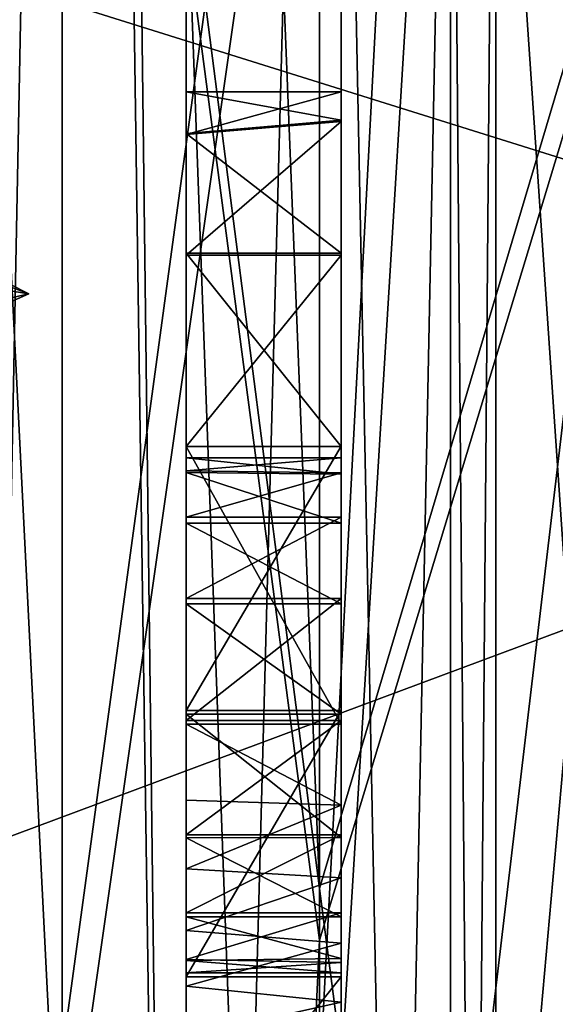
# Model space of a CAD drawing. Header units: millimetres. Extents: x -50 to 50, y -22 to 96.
# Tile 251 of 374: x 23.46 to 25.19, y -5.61 to -2.43. Entities that reach past the tile are written whole.
import ezdxf

# ---------------------------------------------------------------- set-up
doc = ezdxf.new("R2010")
doc.units = ezdxf.units.MM
doc.header["$LTSCALE"] = 65.185185
for name, color, linetype in [('1090', 7, 'CONTINUOUS'), ('1231', 7, 'CONTINUOUS'), ('1233', 7, 'CONTINUOUS'), ('1235', 7, 'CONTINUOUS'), ('1238', 7, 'CONTINUOUS'), ('1243', 7, 'CONTINUOUS'), ('1282', 7, 'CONTINUOUS'), ('1288', 7, 'CONTINUOUS'), ('1289', 7, 'CONTINUOUS'), ('1298', 7, 'CONTINUOUS'), ('1304', 7, 'CONTINUOUS'), ('1350', 7, 'CONTINUOUS'), ('1351', 7, 'CONTINUOUS'), ('27', 7, 'CONTINUOUS'), ('28', 7, 'CONTINUOUS'), ('29', 7, 'CONTINUOUS'), ('3135', 7, 'CONTINUOUS'), ('3136', 7, 'CONTINUOUS'), ('3281', 7, 'CONTINUOUS'), ('3282', 7, 'CONTINUOUS'), ('43', 7, 'CONTINUOUS'), ('465', 7, 'CONTINUOUS'), ('469', 7, 'CONTINUOUS'), ('488', 7, 'CONTINUOUS'), ('540', 7, 'CONTINUOUS'), ('541', 7, 'CONTINUOUS'), ('542', 7, 'CONTINUOUS'), ('544', 7, 'CONTINUOUS'), ('545', 7, 'CONTINUOUS'), ('546', 7, 'CONTINUOUS'), ('547', 7, 'CONTINUOUS'), ('548', 7, 'CONTINUOUS'), ('549', 7, 'CONTINUOUS'), ('550', 7, 'CONTINUOUS'), ('551', 7, 'CONTINUOUS'), ('552', 7, 'CONTINUOUS'), ('553', 7, 'CONTINUOUS'), ('554', 7, 'CONTINUOUS'), ('72', 7, 'CONTINUOUS')]:
    doc.layers.add(name, color=color, linetype=linetype)

msp = doc.modelspace()

# ---------------------------------------------------------------- linework, layer by layer
at = {"layer": '1090', "color": 3, "linetype": 'CONTINUOUS'}
for points in [[(24, -3.888, -24.3177), (24, -3.8462, -23.2862), (24, -5.5081, -23.5631), (24, -3.888, -24.3177)], [(24, -5.5081, -23.5631), (24, -3.8462, -23.2862), (24, -5.4678, -22.5284), (24, -5.5081, -23.5631)], [(24, -5.4678, -22.5284), (24, -3.8462, -23.2862), (24, -3.8936, -22.3039), (24, -5.4678, -22.5284)], [(24, -4.0377, -25.0173), (24, -3.888, -24.3177), (24, -5.4643, -24.4448), (24, -4.0377, -25.0173)], [(24, -3.888, -24.3177), (24, -5.5081, -23.5631), (24, -5.4643, -24.4448), (24, -3.888, -24.3177)], [(24, -5.3272, -21.8042), (24, -5.4678, -22.5284), (24, -3.8936, -22.3039), (24, -5.3272, -21.8042)], [(24, -4.0571, -21.6929), (24, -5.3272, -21.8042), (24, -3.8936, -22.3039), (24, -4.0571, -21.6929)], [(24, -4.2999, -25.3483), (24, -4.0377, -25.0173), (24, -5.3142, -25.0569), (24, -4.2999, -25.3483)], [(24, -5.3142, -25.0569), (24, -4.0377, -25.0173), (24, -5.4643, -24.4448), (24, -5.3142, -25.0569)], [(24, -5.072, -21.4558), (24, -5.3272, -21.8042), (24, -4.0571, -21.6929), (24, -5.072, -21.4558)], [(24, -5.072, -21.4558), (24, -4.0571, -21.6929), (24, -4.3175, -21.43), (24, -5.072, -21.4558)], [(24, -4.6935, -25.4572), (24, -4.2999, -25.3483), (24, -5.0621, -25.3573), (24, -4.6935, -25.4572)], [(24, -4.2999, -25.3483), (24, -5.3142, -25.0569), (24, -5.0621, -25.3573), (24, -4.2999, -25.3483)], [(24, -4.6731, -21.3432), (24, -5.072, -21.4558), (24, -4.3175, -21.43), (24, -4.6731, -21.3432)]]:
    msp.add_3dface(points, dxfattribs=at)
at = {"layer": '1231', "color": 7, "linetype": 'CONTINUOUS', "true_color": 0xe0f2ff}
for points in [[(24, 26.5, -50), (24, -14, -50), (23.5, 20.5, -50), (24, 26.5, -50)], [(23.5, 20.5, -50), (24, -14, -50), (16.4697, 0, -50), (23.5, 20.5, -50)], [(16.4697, 0, -50), (24, -14, -50), (10.6231, -11.2872, -50), (16.4697, 0, -50)]]:
    msp.add_3dface(points, dxfattribs=at)
at = {"layer": '1233', "color": 7, "linetype": 'CONTINUOUS', "true_color": 0xe0f2ff}
for points in [[(23.5, 26.5, 50), (23.5, 20.5, 50), (24, -14, 50), (23.5, 26.5, 50)], [(24, 26.5, 50), (23.5, 26.5, 50), (24, -14, 50), (24, 26.5, 50)], [(24, -14, 50), (19.5, 21.5, 50), (16.4697, 0, 50), (24, -14, 50)], [(19.7929, 20.7929, 50), (19.5, 21.5, 50), (24, -14, 50), (19.7929, 20.7929, 50)], [(20.5, 20.5, 50), (19.7929, 20.7929, 50), (24, -14, 50), (20.5, 20.5, 50)], [(23.5, 20.5, 50), (20.5, 20.5, 50), (24, -14, 50), (23.5, 20.5, 50)], [(24, -14, 50), (16.4697, 0, 50), (15.7843, -0.2718, 50), (24, -14, 50)], [(15.4715, -0.9394, 50), (24, -14, 50), (15.7843, -0.2718, 50), (15.4715, -0.9394, 50)], [(10.6231, -11.2872, 50), (24, -14, 50), (15.4715, -0.9394, 50), (10.6231, -11.2872, 50)]]:
    msp.add_3dface(points, dxfattribs=at)
at = {"layer": '1235', "color": 7, "linetype": 'CONTINUOUS', "true_color": 0xe0f2ff}
for points in [[(24, -14, -50), (24, 26.5, -50), (25.0895, 26.5, -49.9002), (24, -14, -50)], [(26.1429, 21, -49.6043), (24, -14, -50), (26.1429, 26.5, -49.6043), (26.1429, 21, -49.6043)], [(26.1429, 26.5, -49.6043), (24, -14, -50), (25.0895, 26.5, -49.9002), (26.1429, 26.5, -49.6043)], [(28.1441, 21, -48.3389), (24, -14, -50), (26.1429, 21, -49.6043), (28.1441, 21, -48.3389)], [(24, -14, -50), (28.1441, 21, -48.3389), (28.2426, -14, -48.2426), (24, -14, -50)]]:
    msp.add_3dface(points, dxfattribs=at)
at = {"layer": '1238', "color": 7, "linetype": 'CONTINUOUS', "true_color": 0xe0f2ff}
for points in [[(24, 26.5, 50), (24, -14, 50), (28.2426, -14, 48.2426), (24, 26.5, 50)], [(25.0895, 26.5, 49.9002), (24, 26.5, 50), (28.2426, -14, 48.2426), (25.0895, 26.5, 49.9002)], [(26.1429, 20.5, 49.6043), (25.0895, 26.5, 49.9002), (28.2426, -14, 48.2426), (26.1429, 20.5, 49.6043)]]:
    msp.add_3dface(points, dxfattribs=at)
at = {"layer": '1243', "color": 7, "linetype": 'CONTINUOUS', "true_color": 0xe0f2ff}
for points in [[(25, -12.7044, -12.0353), (25, 0, -18.473), (25, 23, -38), (25, -12.7044, -12.0353)], [(25, 5, -38), (25, -12.7044, -12.0353), (25, 23, -38), (25, 5, -38)], [(25, 5, 38), (25, 0, 18.473), (25, -17.5, 38.5), (25, 5, 38)], [(25, 0, -38.5), (25, -12.7044, -12.0353), (25, 5, -38), (25, 0, -38.5)], [(25, 0, 38.5), (25, 5, 38), (25, -17.5, 38.5), (25, 0, 38.5)], [(25, -17.5, 38.5), (25, 0, 18.473), (25, -0.2741, 17.7852), (25, -17.5, 38.5)], [(25, -12.7044, -12.0353), (25, -0.9459, -17.4744), (25, 0, -18.473), (25, -12.7044, -12.0353)], [(25, -17.5, -38.5), (25, -12.7044, -12.0353), (25, 0, -38.5), (25, -17.5, -38.5)], [(25, -0.9459, 17.4744), (25, -17.5, 38.5), (25, -0.2741, 17.7852), (25, -0.9459, 17.4744)], [(25, -12.7044, 12.0353), (25, -17.5, 38.5), (25, -0.9459, 17.4744), (25, -12.7044, 12.0353)]]:
    msp.add_3dface(points, dxfattribs=at)
at = {"layer": '1282', "color": 7, "linetype": 'CONTINUOUS', "true_color": 0xe0f2ff}
for points in [[(25, -0.9459, -17.4744), (25, -12.7044, -12.0353), (25.8, -0.9459, -17.4744), (25, -0.9459, -17.4744)], [(25, -12.7044, -12.0353), (25.8, -12.7046, -12.035), (25.8, -0.9459, -17.4744), (25, -12.7044, -12.0353)], [(25, -12.7044, 12.0353), (25, -0.9459, 17.4744), (25.8, -12.7046, 12.035), (25, -12.7044, 12.0353)], [(25, -0.9459, 17.4744), (25.8, -0.9459, 17.4744), (25.8, -12.7046, 12.035), (25, -0.9459, 17.4744)]]:
    msp.add_3dface(points, dxfattribs=at)
at = {"layer": '1288', "color": 7, "linetype": 'CONTINUOUS', "true_color": 0xe0f2ff}
for points in [[(25, 4.5, -39), (22, 4.5, -39), (22, -17.5, -39), (25, 4.5, -39)], [(25, 4.5, -39), (22, -17.5, -39), (24.5, 0, -39), (25, 4.5, -39)], [(24.5, 0, -39), (22, -17.5, -39), (24.5, -17.5, -39), (24.5, 0, -39)]]:
    msp.add_3dface(points, dxfattribs=at)
at = {"layer": '1289', "color": 7, "linetype": 'CONTINUOUS', "true_color": 0xe0f2ff}
for points in [[(22, -17.5, 39), (22, 4.5, 39), (24.5, -17.5, 39), (22, -17.5, 39)], [(24.5, -17.5, 39), (22, 4.5, 39), (24.5, 0, 39), (24.5, -17.5, 39)]]:
    msp.add_3dface(points, dxfattribs=at)
at = {"layer": '1298', "color": 7, "linetype": 'CONTINUOUS', "true_color": 0xe0f2ff}
for points in [[(23.6, -19.6, -42), (23.1315, 4.5, -43.1313), (23.1314, -19.6, -43.1314), (23.6, -19.6, -42)], [(23.1315, 4.5, -40.8687), (23.6, 4.5, -42), (23.1314, -19.6, -40.8686), (23.1315, 4.5, -40.8687)], [(23.1314, -19.6, -40.8686), (23.6, 4.5, -42), (23.6, -19.6, -42), (23.1314, -19.6, -40.8686)], [(23.6, 4.5, -42), (23.1315, 4.5, -43.1313), (23.6, -19.6, -42), (23.6, 4.5, -42)]]:
    msp.add_3dface(points, dxfattribs=at)
at = {"layer": '1304', "color": 7, "linetype": 'CONTINUOUS', "true_color": 0xe0f2ff}
for points in [[(23.6, -19.6, 42), (23.1314, -19.6, 43.1314), (23.6, 4.5, 42), (23.6, -19.6, 42)], [(23.6, 4.5, 42), (23.1314, -19.6, 43.1314), (23.1315, 4.5, 43.1313), (23.6, 4.5, 42)], [(23.1314, -19.6, 40.8686), (23.6, -19.6, 42), (23.1315, 4.5, 40.8687), (23.1314, -19.6, 40.8686)], [(23.1315, 4.5, 40.8687), (23.6, -19.6, 42), (23.6, 4.5, 42), (23.1315, 4.5, 40.8687)]]:
    msp.add_3dface(points, dxfattribs=at)
at = {"layer": '1350', "color": 7, "linetype": 'CONTINUOUS', "true_color": 0xe0f2ff}
for points in [[(24.5, -17.5, 39), (24.5, 0, 39), (24.8536, 0, 38.8536), (24.5, -17.5, 39)], [(24.5, -17.5, 39), (24.8536, 0, 38.8536), (24.8536, -17.5, 38.8536), (24.5, -17.5, 39)], [(25, 0, 38.5), (25, -17.5, 38.5), (24.8536, -17.5, 38.8536), (25, 0, 38.5)], [(24.8536, 0, 38.8536), (25, 0, 38.5), (24.8536, -17.5, 38.8536), (24.8536, 0, 38.8536)]]:
    msp.add_3dface(points, dxfattribs=at)
at = {"layer": '1351', "color": 7, "linetype": 'CONTINUOUS', "true_color": 0xe0f2ff}
for points in [[(24.5, 0, -39), (24.5, -17.5, -39), (24.8522, -17.5, -38.8549), (24.5, 0, -39)], [(24.5, 0, -39), (24.8522, -17.5, -38.8549), (24.8536, 0, -38.8536), (24.5, 0, -39)], [(24.8522, -17.5, -38.8549), (25, -17.5, -38.5), (24.8536, 0, -38.8536), (24.8522, -17.5, -38.8549)], [(25, -17.5, -38.5), (25, 0, -38.5), (24.8536, 0, -38.8536), (25, -17.5, -38.5)]]:
    msp.add_3dface(points, dxfattribs=at)
at = {"layer": '27', "color": 7, "linetype": 'CONTINUOUS', "true_color": 0xf2c12d}
for points in [[(24, -1.8954, -17.6518), (24, 5.5512, -16.8631), (24.4301, -5.2358, -15.8601), (24, -1.8954, -17.6518)], [(24.4301, -5.2358, -15.8601), (24, 5.5512, -16.8631), (24.4301, 5.2226, -15.8644), (24.4301, -5.2358, -15.8601)], [(25.4738, -1.7288, -16.1614), (24.4301, -5.2358, -15.8601), (24.4301, 5.2226, -15.8644), (25.4738, -1.7288, -16.1614)], [(25.4738, -1.7288, -16.1614), (25.4738, -13.2751, -9.3782), (24.4301, -5.2358, -15.8601), (25.4738, -1.7288, -16.1614)], [(24.4301, -13.6413, -9.6369), (24, -14.5, -10.2436), (24, -1.8954, -17.6518), (24.4301, -13.6413, -9.6369)], [(24.4301, -13.6413, -9.6369), (24, -1.8954, -17.6518), (24.4301, -5.2358, -15.8601), (24.4301, -13.6413, -9.6369)], [(25.4738, -13.2751, -9.3782), (24.4301, -13.6413, -9.6369), (24.4301, -5.2358, -15.8601), (25.4738, -13.2751, -9.3782)]]:
    msp.add_3dface(points, dxfattribs=at)
at = {"layer": '28', "color": 7, "linetype": 'CONTINUOUS', "true_color": 0xf2c12d}
for points in [[(24.4301, -5.4022, 15.8042), (24.4301, 4.8881, 15.9706), (24, -2.1419, 17.6236), (24.4301, -5.4022, 15.8042)], [(25.4738, -1.955, 16.1356), (24.4301, 4.8881, 15.9706), (24.4301, -5.4022, 15.8042), (25.4738, -1.955, 16.1356)], [(25.4738, -13.2751, 9.3782), (25.4738, -1.955, 16.1356), (24.4301, -13.6413, 9.6369), (25.4738, -13.2751, 9.3782)], [(24.4301, -13.6413, 9.6369), (25.4738, -1.955, 16.1356), (24.4301, -5.4022, 15.8042), (24.4301, -13.6413, 9.6369)], [(24, -14.5, 10.2436), (24.4301, -5.4022, 15.8042), (24, -2.1419, 17.6236), (24, -14.5, 10.2436)], [(24, -14.5, 10.2436), (24.4301, -13.6413, 9.6369), (24.4301, -5.4022, 15.8042), (24, -14.5, 10.2436)]]:
    msp.add_3dface(points, dxfattribs=at)
at = {"layer": '29', "color": 7, "linetype": 'CONTINUOUS', "true_color": 0xf2c12d}
for points in [[(24, -14.5, -29), (22.2426, -14.5, -33.2426), (24, 20.5, -29), (24, -14.5, -29)], [(24, 20.5, -29), (22.2426, -14.5, -33.2426), (22.2426, 20.5, -33.2426), (24, 20.5, -29)]]:
    msp.add_3dface(points, dxfattribs=at)
at = {"layer": '3135', "linetype": 'CONTINUOUS'}
for points in [[(22.7071, -2.4081, -42.7071), (23.4991, -2.2944, -42.0524), (23, -2.5332, -42), (22.7071, -2.4081, -42.7071)], [(23.4991, -2.2944, -42.0524), (23.079, -2.4222, -40.958), (23, -2.5332, -42), (23.4991, -2.2944, -42.0524)], [(23.1491, -3.1889, -42.9641), (23.4918, -3.3167, -41.8432), (23, -3.5332, -42), (23.1491, -3.1889, -42.9641)], [(23.4918, -3.3167, -41.8432), (22.9235, -3.4444, -40.818), (22.7071, -3.6582, -41.2929), (23.4918, -3.3167, -41.8432)], [(23, -3.5332, -42), (23.4918, -3.3167, -41.8432), (22.7071, -3.6582, -41.2929), (23, -3.5332, -42)]]:
    msp.add_3dface(points, dxfattribs=at)
at = {"layer": '3136', "linetype": 'CONTINUOUS'}
for points in [[(22.7071, -3.1918, -41.2929), (23.4918, -3.3167, -41.8432), (23, -3.0668, -42), (22.7071, -3.1918, -41.2929)], [(23.4918, -3.3167, -41.8432), (23.1491, -3.1889, -42.9641), (23, -3.0668, -42), (23.4918, -3.3167, -41.8432)], [(22.9235, -3.4444, -40.818), (23.4918, -3.3167, -41.8432), (22.7071, -3.1918, -41.2929), (22.9235, -3.4444, -40.818)]]:
    msp.add_3dface(points, dxfattribs=at)
at = {"layer": '3281', "linetype": 'CONTINUOUS'}
for points in [[(22.7071, -2.4081, 41.2929), (23.4991, -2.2944, 41.9476), (23, -2.5332, 42), (22.7071, -2.4081, 41.2929)], [(23.4991, -2.2944, 41.9476), (23.079, -2.4222, 43.042), (23, -2.5332, 42), (23.4991, -2.2944, 41.9476)], [(23.1491, -3.1889, 41.0359), (23.4918, -3.3167, 42.1568), (23, -3.5332, 42), (23.1491, -3.1889, 41.0359)], [(23.4918, -3.3167, 42.1568), (22.9235, -3.4444, 43.182), (22.7071, -3.6582, 42.7071), (23.4918, -3.3167, 42.1568)], [(23, -3.5332, 42), (23.4918, -3.3167, 42.1568), (22.7071, -3.6582, 42.7071), (23, -3.5332, 42)]]:
    msp.add_3dface(points, dxfattribs=at)
at = {"layer": '3282', "linetype": 'CONTINUOUS'}
for points in [[(22.7071, -3.1918, 42.7071), (23.4918, -3.3167, 42.1568), (23, -3.0668, 42), (22.7071, -3.1918, 42.7071)], [(23.4918, -3.3167, 42.1568), (23.1491, -3.1889, 41.0359), (23, -3.0668, 42), (23.4918, -3.3167, 42.1568)], [(22.9235, -3.4444, 43.182), (23.4918, -3.3167, 42.1568), (22.7071, -3.1918, 42.7071), (22.9235, -3.4444, 43.182)]]:
    msp.add_3dface(points, dxfattribs=at)
at = {"layer": '43', "color": 7, "linetype": 'CONTINUOUS', "true_color": 0xf2c12d}
for points in [[(24, -14.5, -29), (24, 20.5, -29), (24, 9.5224, -26.2963), (24, -14.5, -29)], [(24, -14.5, 19), (24, -2.1419, 17.6236), (24, 20.5, 19), (24, -14.5, 19)], [(24, -14.5, -29), (24, 9.5224, -26.2963), (24, 4.834, -26.4267), (24, -14.5, -29)], [(24, 5.5512, -16.8631), (24, -1.8954, -17.6518), (24, -4.6609, -20.3737), (24, 5.5512, -16.8631)], [(24, 4.8788, -20.3737), (24, 5.5512, -16.8631), (24, -4.6609, -20.3737), (24, 4.8788, -20.3737)], [(24, -1.8136, -20.5), (24, 4.8788, -20.3737), (24, -4.6609, -20.3737), (24, -1.8136, -20.5)], [(24, -14.5, -29), (24, 4.834, -26.4267), (24, 0.1375, -26.4267), (24, -14.5, -29)], [(24, 0.6955, -21.5183), (24, -1.8136, -21.5183), (24, -2.802, -21.9392), (24, 0.6955, -21.5183)], [(24, 0.4162, -21.8167), (24, 0.6955, -21.5183), (24, -2.802, -21.9392), (24, 0.4162, -21.8167)], [(24, 0.0479, -22.113), (24, 0.4162, -21.8167), (24, -2.802, -21.9392), (24, 0.0479, -22.113)], [(24, -14.5, -29), (24, 0.1375, -26.4267), (24, -4.7057, -26.4267), (24, -14.5, -29)], [(24, 0.1375, -26.4267), (24, -0.6847, -26.2923), (24, -4.7057, -26.4267), (24, 0.1375, -26.4267)], [(24, -0.3798, -22.4145), (24, 0.0479, -22.113), (24, -2.665, -23.3554), (24, -0.3798, -22.4145)], [(24, -2.665, -23.3554), (24, 0.0479, -22.113), (24, -2.802, -21.9392), (24, -2.665, -23.3554)], [(24, -1.0707, -22.962), (24, -0.3798, -22.4145), (24, -2.665, -23.3554), (24, -1.0707, -22.962)], [(24, -0.6847, -26.2923), (24, -1.2822, -25.9317), (24, -3.8094, -26.24), (24, -0.6847, -26.2923)], [(24, -4.7057, -26.4267), (24, -0.6847, -26.2923), (24, -3.8094, -26.24), (24, -4.7057, -26.4267)], [(24, -1.5239, -23.4779), (24, -1.0707, -22.962), (24, -2.665, -23.3554), (24, -1.5239, -23.4779)], [(24, -1.2822, -25.9317), (24, -1.679, -25.3687), (24, -3.185, -25.7148), (24, -1.2822, -25.9317)], [(24, -3.8094, -26.24), (24, -1.2822, -25.9317), (24, -3.185, -25.7148), (24, -3.8094, -26.24)], [(24, -1.7452, -23.965), (24, -1.5239, -23.4779), (24, -2.7995, -24.794), (24, -1.7452, -23.965)], [(24, -1.5239, -23.4779), (24, -2.665, -23.3554), (24, -2.7995, -24.794), (24, -1.5239, -23.4779)], [(24, -1.679, -25.3687), (24, -1.8259, -24.5652), (24, -2.7995, -24.794), (24, -1.679, -25.3687)], [(24, -3.185, -25.7148), (24, -1.679, -25.3687), (24, -2.7995, -24.794), (24, -3.185, -25.7148)], [(24, -1.8259, -24.5652), (24, -1.7452, -23.965), (24, -2.7995, -24.794), (24, -1.8259, -24.5652)], [(24, -1.8136, -21.5183), (24, -1.8136, -20.5), (24, -3.1922, -21.0481), (24, -1.8136, -21.5183)], [(24, -3.1922, -21.0481), (24, -1.8136, -20.5), (24, -3.8089, -20.5489), (24, -3.1922, -21.0481)], [(24, -3.8089, -20.5489), (24, -1.8136, -20.5), (24, -4.6609, -20.3737), (24, -3.8089, -20.5489)], [(24, -2.802, -21.9392), (24, -1.8136, -21.5183), (24, -3.1922, -21.0481), (24, -2.802, -21.9392)], [(24, -1.8954, -17.6518), (24, -14.5, -10.2436), (24, -5.5211, -20.5558), (24, -1.8954, -17.6518)], [(24, -4.6609, -20.3737), (24, -1.8954, -17.6518), (24, -5.5211, -20.5558), (24, -4.6609, -20.3737)], [(24, -14.5, 19), (24, -14.5, 10.2436), (24, -2.1419, 17.6236), (24, -14.5, 19)], [(24, -4.9507, -26.4149), (24, -14.5, -29), (24, -4.7057, -26.4267), (24, -4.9507, -26.4149)], [(24, -5.1716, -26.3821), (24, -14.5, -29), (24, -4.9507, -26.4149), (24, -5.1716, -26.3821)], [(24, -5.3707, -26.3298), (24, -14.5, -29), (24, -5.1716, -26.3821), (24, -5.3707, -26.3298)], [(24, -5.551, -26.2596), (24, -14.5, -29), (24, -5.3707, -26.3298), (24, -5.551, -26.2596)], [(24, -5.5211, -20.5558), (24, -14.5, -10.2436), (24, -6.1477, -21.0784), (24, -5.5211, -20.5558)], [(24, -5.7141, -26.1731), (24, -14.5, -29), (24, -5.551, -26.2596), (24, -5.7141, -26.1731)]]:
    msp.add_3dface(points, dxfattribs=at)
at = {"layer": '465', "color": 3, "linetype": 'CONTINUOUS'}
for points in [[(20.3742, -6.2067, 10.5612), (20.346, -1.3555, 12.1747), (33.1946, -5.3787, 11.006), (20.3742, -6.2067, 10.5612)], [(33.1946, -5.3787, 11.006), (20.346, -1.3555, 12.1747), (33.0988, -1.5, 12.1578), (33.1946, -5.3787, 11.006)], [(33.2903, -8.6686, 8.6555), (20.3742, -6.2067, 10.5612), (33.1946, -5.3787, 11.006), (33.2903, -8.6686, 8.6555)]]:
    msp.add_3dface(points, dxfattribs=at)
at = {"layer": '469', "color": 3, "linetype": 'CONTINUOUS'}
for points in [[(20.346, -1.3555, -12.1747), (20.3742, -6.2067, -10.5612), (33, -1.5, -12.1578), (20.346, -1.3555, -12.1747)], [(33, -1.5, -12.1578), (20.3742, -6.2067, -10.5612), (33, -8.0508, -9.233), (33, -1.5, -12.1578)]]:
    msp.add_3dface(points, dxfattribs=at)
at = {"layer": '488', "color": 7, "linetype": 'CONTINUOUS', "true_color": 0x000000}
for points in [[(24.5, -2.7565, -24.5781), (24.5, -2.665, -23.3554), (24.5, -3.8939, -24.3728), (24.5, -2.7565, -24.5781)], [(24.5, -2.665, -23.3554), (24.5, -2.7608, -22.1365), (24.5, -3.8462, -23.2862), (24.5, -2.665, -23.3554)], [(24.5, -2.665, -23.3554), (24.5, -3.8462, -23.2862), (24.5, -3.8939, -24.3728), (24.5, -2.665, -23.3554)], [(24.5, -3.185, -25.7148), (24.5, -2.7565, -24.5781), (24.5, -4.2998, -25.3482), (24.5, -3.185, -25.7148)], [(24.5, -4.2998, -25.3482), (24.5, -2.7565, -24.5781), (24.5, -4.0377, -25.0173), (24.5, -4.2998, -25.3482)], [(24.5, -4.0377, -25.0173), (24.5, -2.7565, -24.5781), (24.5, -3.8939, -24.3728), (24.5, -4.0377, -25.0173)], [(24.5, -2.7608, -22.1365), (24.5, -3.1922, -21.0481), (24.5, -4.0571, -21.6929), (24.5, -2.7608, -22.1365)], [(24.5, -3.8462, -23.2862), (24.5, -2.7608, -22.1365), (24.5, -3.899, -22.2617), (24.5, -3.8462, -23.2862)], [(24.5, -3.899, -22.2617), (24.5, -2.7608, -22.1365), (24.5, -4.0571, -21.6929), (24.5, -3.899, -22.2617)], [(24.5, -3.8094, -26.2401), (24.5, -3.185, -25.7148), (24.5, -5.6018, -26.2353), (24.5, -3.8094, -26.2401)], [(24.5, -5.6018, -26.2353), (24.5, -3.185, -25.7148), (24.5, -5.7714, -26.1363), (24.5, -5.6018, -26.2353)], [(24.5, -5.7714, -26.1363), (24.5, -3.185, -25.7148), (24.5, -5.926, -26.0178), (24.5, -5.7714, -26.1363)], [(24.5, -5.926, -26.0178), (24.5, -3.185, -25.7148), (24.5, -6.071, -25.873), (24.5, -5.926, -26.0178)], [(24.5, -6.071, -25.873), (24.5, -3.185, -25.7148), (24.5, -6.2063, -25.6984), (24.5, -6.071, -25.873)], [(24.5, -6.2063, -25.6984), (24.5, -3.185, -25.7148), (24.5, -4.6935, -25.4572), (24.5, -6.2063, -25.6984)], [(24.5, -4.6935, -25.4572), (24.5, -3.185, -25.7148), (24.5, -4.2998, -25.3482), (24.5, -4.6935, -25.4572)], [(24.5, -5.5211, -20.5558), (24.5, -6.1477, -21.0784), (24.5, -3.1922, -21.0481), (24.5, -5.5211, -20.5558)], [(24.5, -3.1922, -21.0481), (24.5, -6.1477, -21.0784), (24.5, -4.6731, -21.3432), (24.5, -3.1922, -21.0481)], [(24.5, -3.8085, -20.549), (24.5, -5.5211, -20.5558), (24.5, -3.1922, -21.0481), (24.5, -3.8085, -20.549)], [(24.5, -4.0571, -21.6929), (24.5, -3.1922, -21.0481), (24.5, -4.3175, -21.43), (24.5, -4.0571, -21.6929)], [(24.5, -4.3175, -21.43), (24.5, -3.1922, -21.0481), (24.5, -4.6731, -21.3432), (24.5, -4.3175, -21.43)], [(24.5, -4.6609, -20.3737), (24.5, -5.5211, -20.5558), (24.5, -3.8085, -20.549), (24.5, -4.6609, -20.3737)], [(24.5, -4.7057, -26.4267), (24.5, -3.8094, -26.2401), (24.5, -4.9664, -26.4133), (24.5, -4.7057, -26.4267)], [(24.5, -4.9664, -26.4133), (24.5, -3.8094, -26.2401), (24.5, -5.2011, -26.3758), (24.5, -4.9664, -26.4133)], [(24.5, -5.2011, -26.3758), (24.5, -3.8094, -26.2401), (24.5, -5.4121, -26.3158), (24.5, -5.2011, -26.3758)], [(24.5, -5.4121, -26.3158), (24.5, -3.8094, -26.2401), (24.5, -5.6018, -26.2353), (24.5, -5.4121, -26.3158)], [(24.5, -4.6731, -21.3432), (24.5, -6.1477, -21.0784), (24.5, -5.0706, -21.4548), (24.5, -4.6731, -21.3432)], [(24.5, -6.3279, -25.4954), (24.5, -6.2063, -25.6984), (24.5, -4.6935, -25.4572), (24.5, -6.3279, -25.4954)], [(24.5, -5.0621, -25.3572), (24.5, -6.3279, -25.4954), (24.5, -4.6935, -25.4572), (24.5, -5.0621, -25.3572)], [(24.5, -6.45, -25.2199), (24.5, -6.3279, -25.4954), (24.5, -5.0621, -25.3572), (24.5, -6.45, -25.2199)], [(24.5, -5.3142, -25.0569), (24.5, -6.45, -25.2199), (24.5, -5.0621, -25.3572), (24.5, -5.3142, -25.0569)], [(24.5, -6.1477, -21.0784), (24.5, -6.5862, -22.232), (24.5, -5.0706, -21.4548), (24.5, -6.1477, -21.0784)], [(24.5, -5.0706, -21.4548), (24.5, -6.5862, -22.232), (24.5, -5.3272, -21.8042), (24.5, -5.0706, -21.4548)], [(24.5, -6.5376, -24.9448), (24.5, -6.45, -25.2199), (24.5, -5.3142, -25.0569), (24.5, -6.5376, -24.9448)], [(24.5, -5.4747, -24.3502), (24.5, -6.5376, -24.9448), (24.5, -5.3142, -25.0569), (24.5, -5.4747, -24.3502)], [(24.5, -5.3272, -21.8042), (24.5, -6.5862, -22.232), (24.5, -5.4619, -22.4691), (24.5, -5.3272, -21.8042)], [(24.5, -6.5862, -22.232), (24.5, -6.6894, -23.5998), (24.5, -5.4619, -22.4691), (24.5, -6.5862, -22.232)], [(24.5, -5.4619, -22.4691), (24.5, -6.6894, -23.5998), (24.5, -5.5081, -23.5631), (24.5, -5.4619, -22.4691)], [(24.5, -6.5994, -24.673), (24.5, -6.5376, -24.9448), (24.5, -5.4747, -24.3502), (24.5, -6.5994, -24.673)], [(24.5, -6.6419, -24.4048), (24.5, -6.5994, -24.673), (24.5, -5.4747, -24.3502), (24.5, -6.6419, -24.4048)], [(24.5, -6.6694, -24.138), (24.5, -6.6419, -24.4048), (24.5, -5.4747, -24.3502), (24.5, -6.6694, -24.138)], [(24.5, -5.5081, -23.5631), (24.5, -6.6694, -24.138), (24.5, -5.4747, -24.3502), (24.5, -5.5081, -23.5631)], [(24.5, -6.6846, -23.8705), (24.5, -6.6694, -24.138), (24.5, -5.5081, -23.5631), (24.5, -6.6846, -23.8705)], [(24.5, -6.6894, -23.5998), (24.5, -6.6846, -23.8705), (24.5, -5.5081, -23.5631), (24.5, -6.6894, -23.5998)]]:
    msp.add_3dface(points, dxfattribs=at)
at = {"layer": '540', "color": 3, "linetype": 'CONTINUOUS'}
for points in [[(24, -2.665, -23.3554), (24, -2.802, -21.9392), (24.5, -2.665, -23.3554), (24, -2.665, -23.3554)], [(24.5, -2.665, -23.3554), (24, -2.802, -21.9392), (24.5, -2.7608, -22.1365), (24.5, -2.665, -23.3554)], [(24, -2.802, -21.9392), (24, -3.1922, -21.0481), (24.5, -2.7608, -22.1365), (24, -2.802, -21.9392)], [(24, -3.1922, -21.0481), (24.5, -3.1922, -21.0481), (24.5, -2.7608, -22.1365), (24, -3.1922, -21.0481)]]:
    msp.add_3dface(points, dxfattribs=at)
at = {"layer": '541', "color": 3, "linetype": 'CONTINUOUS'}
for points in [[(24, -3.1922, -21.0481), (24, -3.8089, -20.5489), (24.5, -3.1922, -21.0481), (24, -3.1922, -21.0481)], [(24, -3.8089, -20.5489), (24.5, -3.8085, -20.549), (24.5, -3.1922, -21.0481), (24, -3.8089, -20.5489)], [(24, -3.8089, -20.5489), (24, -4.6609, -20.3737), (24.5, -3.8085, -20.549), (24, -3.8089, -20.5489)], [(24, -4.6609, -20.3737), (24.5, -4.6609, -20.3737), (24.5, -3.8085, -20.549), (24, -4.6609, -20.3737)]]:
    msp.add_3dface(points, dxfattribs=at)
at = {"layer": '542', "color": 3, "linetype": 'CONTINUOUS'}
for points in [[(24, -4.6609, -20.3737), (24, -5.5211, -20.5558), (24.5, -4.6609, -20.3737), (24, -4.6609, -20.3737)], [(24, -5.5211, -20.5558), (24.5, -5.5211, -20.5558), (24.5, -4.6609, -20.3737), (24, -5.5211, -20.5558)], [(24, -5.5211, -20.5558), (24, -6.1477, -21.0784), (24.5, -5.5211, -20.5558), (24, -5.5211, -20.5558)], [(24, -6.1477, -21.0784), (24.5, -6.1477, -21.0784), (24.5, -5.5211, -20.5558), (24, -6.1477, -21.0784)]]:
    msp.add_3dface(points, dxfattribs=at)
at = {"layer": '544', "color": 3, "linetype": 'CONTINUOUS'}
for points in [[(24, -4.9507, -26.4149), (24, -4.7057, -26.4267), (24.5, -4.9664, -26.4133), (24, -4.9507, -26.4149)], [(24, -4.7057, -26.4267), (24.5, -4.7057, -26.4267), (24.5, -4.9664, -26.4133), (24, -4.7057, -26.4267)], [(24, -5.1716, -26.3821), (24, -4.9507, -26.4149), (24.5, -4.9664, -26.4133), (24, -5.1716, -26.3821)], [(24, -5.1716, -26.3821), (24.5, -4.9664, -26.4133), (24.5, -5.2011, -26.3758), (24, -5.1716, -26.3821)], [(24, -5.3707, -26.3298), (24, -5.1716, -26.3821), (24.5, -5.2011, -26.3758), (24, -5.3707, -26.3298)], [(24, -5.3707, -26.3298), (24.5, -5.2011, -26.3758), (24.5, -5.4121, -26.3158), (24, -5.3707, -26.3298)], [(24, -5.551, -26.2596), (24, -5.3707, -26.3298), (24.5, -5.4121, -26.3158), (24, -5.551, -26.2596)], [(24, -5.551, -26.2596), (24.5, -5.4121, -26.3158), (24.5, -5.6018, -26.2353), (24, -5.551, -26.2596)], [(24, -5.7141, -26.1731), (24, -5.551, -26.2596), (24.5, -5.6018, -26.2353), (24, -5.7141, -26.1731)], [(24, -5.7141, -26.1731), (24.5, -5.6018, -26.2353), (24.5, -5.7714, -26.1363), (24, -5.7141, -26.1731)]]:
    msp.add_3dface(points, dxfattribs=at)
at = {"layer": '545', "color": 3, "linetype": 'CONTINUOUS'}
for points in [[(24, -3.8094, -26.24), (24, -3.185, -25.7148), (24.5, -3.8094, -26.2401), (24, -3.8094, -26.24)], [(24, -3.185, -25.7148), (24.5, -3.185, -25.7148), (24.5, -3.8094, -26.2401), (24, -3.185, -25.7148)], [(24, -4.7057, -26.4267), (24, -3.8094, -26.24), (24.5, -4.7057, -26.4267), (24, -4.7057, -26.4267)], [(24, -3.8094, -26.24), (24.5, -3.8094, -26.2401), (24.5, -4.7057, -26.4267), (24, -3.8094, -26.24)]]:
    msp.add_3dface(points, dxfattribs=at)
at = {"layer": '546', "color": 3, "linetype": 'CONTINUOUS'}
for points in [[(24, -2.7995, -24.794), (24, -2.665, -23.3554), (24.5, -2.7565, -24.5781), (24, -2.7995, -24.794)], [(24, -2.665, -23.3554), (24.5, -2.665, -23.3554), (24.5, -2.7565, -24.5781), (24, -2.665, -23.3554)], [(24, -2.7995, -24.794), (24.5, -2.7565, -24.5781), (24.5, -3.185, -25.7148), (24, -2.7995, -24.794)], [(24, -3.185, -25.7148), (24, -2.7995, -24.794), (24.5, -3.185, -25.7148), (24, -3.185, -25.7148)]]:
    msp.add_3dface(points, dxfattribs=at)
at = {"layer": '547', "color": 3, "linetype": 'CONTINUOUS'}
for points in [[(24.5, -3.8939, -24.3728), (24.5, -3.8462, -23.2862), (24, -3.888, -24.3177), (24.5, -3.8939, -24.3728)], [(24.5, -3.8462, -23.2862), (24, -3.8462, -23.2862), (24, -3.888, -24.3177), (24.5, -3.8462, -23.2862)], [(24, -4.0377, -25.0173), (24.5, -3.8939, -24.3728), (24, -3.888, -24.3177), (24, -4.0377, -25.0173)], [(24.5, -4.0377, -25.0173), (24.5, -3.8939, -24.3728), (24, -4.0377, -25.0173), (24.5, -4.0377, -25.0173)]]:
    msp.add_3dface(points, dxfattribs=at)
at = {"layer": '548', "color": 3, "linetype": 'CONTINUOUS'}
for points in [[(24.5, -4.2998, -25.3482), (24.5, -4.0377, -25.0173), (24, -4.2999, -25.3483), (24.5, -4.2998, -25.3482)], [(24.5, -4.0377, -25.0173), (24, -4.0377, -25.0173), (24, -4.2999, -25.3483), (24.5, -4.0377, -25.0173)], [(24.5, -4.6935, -25.4572), (24.5, -4.2998, -25.3482), (24, -4.6935, -25.4572), (24.5, -4.6935, -25.4572)], [(24, -4.6935, -25.4572), (24.5, -4.2998, -25.3482), (24, -4.2999, -25.3483), (24, -4.6935, -25.4572)]]:
    msp.add_3dface(points, dxfattribs=at)
at = {"layer": '549', "color": 3, "linetype": 'CONTINUOUS'}
for points in [[(24.5, -5.0621, -25.3572), (24.5, -4.6935, -25.4572), (24, -5.0621, -25.3573), (24.5, -5.0621, -25.3572)], [(24.5, -4.6935, -25.4572), (24, -4.6935, -25.4572), (24, -5.0621, -25.3573), (24.5, -4.6935, -25.4572)], [(24.5, -5.3142, -25.0569), (24.5, -5.0621, -25.3572), (24, -5.3142, -25.0569), (24.5, -5.3142, -25.0569)], [(24, -5.3142, -25.0569), (24.5, -5.0621, -25.3572), (24, -5.0621, -25.3573), (24, -5.3142, -25.0569)]]:
    msp.add_3dface(points, dxfattribs=at)
at = {"layer": '550', "color": 3, "linetype": 'CONTINUOUS'}
for points in [[(24.5, -5.4747, -24.3502), (24.5, -5.3142, -25.0569), (24, -5.4643, -24.4448), (24.5, -5.4747, -24.3502)], [(24.5, -5.3142, -25.0569), (24, -5.3142, -25.0569), (24, -5.4643, -24.4448), (24.5, -5.3142, -25.0569)], [(24, -5.5081, -23.5631), (24.5, -5.4747, -24.3502), (24, -5.4643, -24.4448), (24, -5.5081, -23.5631)], [(24.5, -5.5081, -23.5631), (24.5, -5.4747, -24.3502), (24, -5.5081, -23.5631), (24.5, -5.5081, -23.5631)]]:
    msp.add_3dface(points, dxfattribs=at)
at = {"layer": '551', "color": 3, "linetype": 'CONTINUOUS'}
for points in [[(24.5, -5.3272, -21.8042), (24.5, -5.4619, -22.4691), (24, -5.3272, -21.8042), (24.5, -5.3272, -21.8042)], [(24, -5.3272, -21.8042), (24.5, -5.4619, -22.4691), (24, -5.4678, -22.5284), (24, -5.3272, -21.8042)], [(24.5, -5.4619, -22.4691), (24.5, -5.5081, -23.5631), (24, -5.4678, -22.5284), (24.5, -5.4619, -22.4691)], [(24.5, -5.5081, -23.5631), (24, -5.5081, -23.5631), (24, -5.4678, -22.5284), (24.5, -5.5081, -23.5631)]]:
    msp.add_3dface(points, dxfattribs=at)
at = {"layer": '552', "color": 3, "linetype": 'CONTINUOUS'}
for points in [[(24.5, -4.6731, -21.3432), (24.5, -5.0706, -21.4548), (24, -4.6731, -21.3432), (24.5, -4.6731, -21.3432)], [(24, -4.6731, -21.3432), (24.5, -5.0706, -21.4548), (24, -5.072, -21.4558), (24, -4.6731, -21.3432)], [(24.5, -5.0706, -21.4548), (24.5, -5.3272, -21.8042), (24, -5.072, -21.4558), (24.5, -5.0706, -21.4548)], [(24.5, -5.3272, -21.8042), (24, -5.3272, -21.8042), (24, -5.072, -21.4558), (24.5, -5.3272, -21.8042)]]:
    msp.add_3dface(points, dxfattribs=at)
at = {"layer": '553', "color": 3, "linetype": 'CONTINUOUS'}
for points in [[(24.5, -4.0571, -21.6929), (24.5, -4.3175, -21.43), (24, -4.0571, -21.6929), (24.5, -4.0571, -21.6929)], [(24, -4.0571, -21.6929), (24.5, -4.3175, -21.43), (24, -4.3175, -21.43), (24, -4.0571, -21.6929)], [(24.5, -4.3175, -21.43), (24.5, -4.6731, -21.3432), (24, -4.3175, -21.43), (24.5, -4.3175, -21.43)], [(24.5, -4.6731, -21.3432), (24, -4.6731, -21.3432), (24, -4.3175, -21.43), (24.5, -4.6731, -21.3432)]]:
    msp.add_3dface(points, dxfattribs=at)
at = {"layer": '554', "color": 3, "linetype": 'CONTINUOUS'}
for points in [[(24.5, -3.8462, -23.2862), (24.5, -3.899, -22.2617), (24, -3.8462, -23.2862), (24.5, -3.8462, -23.2862)], [(24, -3.8462, -23.2862), (24.5, -3.899, -22.2617), (24, -3.8936, -22.3039), (24, -3.8462, -23.2862)], [(24.5, -3.899, -22.2617), (24.5, -4.0571, -21.6929), (24, -3.8936, -22.3039), (24.5, -3.899, -22.2617)], [(24.5, -4.0571, -21.6929), (24, -4.0571, -21.6929), (24, -3.8936, -22.3039), (24.5, -4.0571, -21.6929)]]:
    msp.add_3dface(points, dxfattribs=at)
at = {"layer": '72', "color": 7, "linetype": 'CONTINUOUS', "true_color": 0xf2c12d}
for points in [[(22.2426, -14.5, 23.2426), (24, -14.5, 19), (22.2426, 20.5, 23.2426), (22.2426, -14.5, 23.2426)], [(24, -14.5, 19), (24, 20.5, 19), (22.2426, 20.5, 23.2426), (24, -14.5, 19)]]:
    msp.add_3dface(points, dxfattribs=at)

doc.saveas('drawing.dxf')
